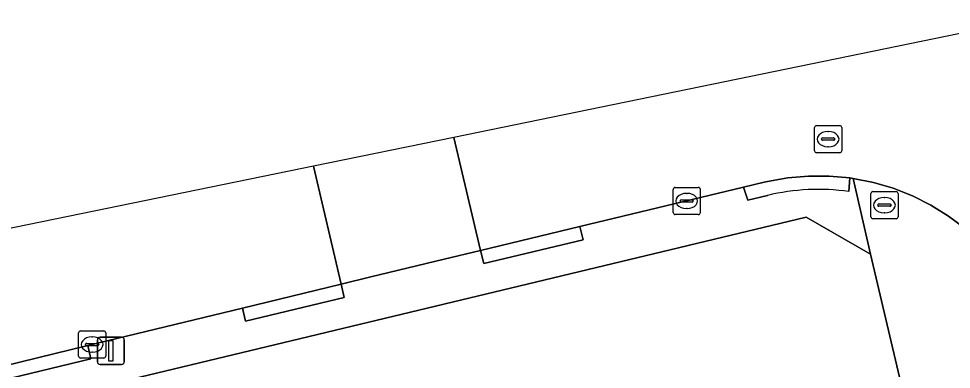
# Model space of a CAD drawing. Extents: x 158455 to 159797, y 387218 to 388672.
# Drawn here: x 159252.49 to 159286.9, y 388566.81 to 388579.73 of the extents above; entities that cross this region are included whole.
import ezdxf

# ---------------------------------------------------------------- set-up
doc = ezdxf.new("R2010")
doc.units = 0
for name, color, linetype in [('IMGEO_Brandkraan', 7, 'Continuous'), ('IMGEO_Erf', 7, 'Continuous'), ('IMGEO_Kolk', 7, 'Continuous'), ('IMGEO_Lichtmast', 7, 'Continuous'), ('IMGEO_Rijbaan_lokaal_open', 7, 'Continuous'), ('IMGEO_Rioolput', 7, 'Continuous'), ('IMGEO_Voetpad_gesloten', 7, 'Continuous'), ('IMGEO_Voetpad_open', 7, 'Continuous')]:
    doc.layers.add(name, color=color, linetype=linetype)

msp = doc.modelspace()

# ---------------------------------------------------------------- linework, layer by layer
at = {"layer": 'IMGEO_Brandkraan'}
for p, q in [((159283.933, 388572.433), (159283.933, 388573.285)), ((159284.008, 388573.359), (159284.86, 388573.359)), ((159284.934, 388573.285), (159284.934, 388572.433)), ((159284.421, 388573.139), (159284.446, 388573.139)), ((159284.192, 388572.853), (159284.192, 388572.865)), ((159284.63, 388572.816), (159284.232, 388572.816)), ((159284.235, 388572.902), (159284.633, 388572.902)), ((159284.444, 388572.579), (159284.419, 388572.579)), ((159284.676, 388572.865), (159284.676, 388572.853)), ((159284.86, 388572.359), (159284.008, 388572.359))]:
    msp.add_line(p, q, dxfattribs=at)
for points in [[(159283.933, 388572.433), (159283.933, 388573.285)], [(159284.008, 388573.359), (159284.86, 388573.359)], [(159284.934, 388573.285), (159284.934, 388572.433)], [(159284.86, 388572.359), (159284.008, 388572.359)]]:
    msp.add_lwpolyline(points, dxfattribs=at)
for centre, radius, start, end in [((159284.01, 388573.283), 0.0765, 91.552, 178.448), ((159284.01, 388573.283), 0.0765, 91.552, 178.448), ((159284.858, 388573.283), 0.0765, 1.552, 88.448), ((159284.858, 388573.283), 0.0765, 1.552, 88.448), ((159284.232, 388572.862), 0.0403, 85.8775, 175.7526), ((159284.229, 388572.852), 0.0366, 178.938, 274.7102), ((159284.633, 388572.859), 0.043, 264.8664, 352.4533), ((159284.637, 388572.864), 0.0386, 1.7309, 96.639), ((159284.01, 388572.435), 0.0765, 181.552, 268.448), ((159284.01, 388572.435), 0.0765, 181.552, 268.448), ((159284.858, 388572.435), 0.0765, 271.552, 358.448), ((159284.858, 388572.435), 0.0765, 271.552, 358.448)]:
    msp.add_arc(centre, radius, start, end, dxfattribs=at)
for centre, major_axis, ratio, start_param, end_param in [((159284.42, 388572.859), (-0.387, 0.002), 0.722429, 4.712389, 7.853982), ((159284.445, 388572.859), (-0.39, 0.002), 0.717154, 1.570796, 4.712389)]:
    msp.add_ellipse(centre, major_axis=major_axis, ratio=ratio, start_param=start_param, end_param=end_param, dxfattribs=at)
at = {"layer": 'IMGEO_Erf'}
msp.add_lwpolyline([(159251.163, 388556.468), (159254.128, 388557.18), (159260.935, 388558.814), (159260.618, 388560.137), (159263.078, 388560.727), (159265.533, 388561.316), (159265.849, 388560), (159266.433, 388560.14), (159269.468, 388560.868), (159272.078, 388561.495), (159273.084, 388561.736), (159272.749, 388563.132), (159275.218, 388563.724), (159277.687, 388564.317), (159278.032, 388562.879), (159281.783, 388563.779), (159282.586, 388560.433), (159286.217, 388561.305), (159283.92, 388571.058), (159281.545, 388572.417), (159236.772, 388561.672)], dxfattribs=at)
at = {"layer": 'IMGEO_Kolk'}
for p, q in [((159276.64, 388572.587), (159276.64, 388573.439)), ((159276.715, 388573.513), (159277.567, 388573.513)), ((159277.128, 388573.293), (159277.153, 388573.293)), ((159277.641, 388573.439), (159277.641, 388572.587)), ((159276.899, 388573.007), (159276.899, 388573.019)), ((159277.337, 388572.97), (159276.939, 388572.97)), ((159276.942, 388573.056), (159277.34, 388573.056)), ((159277.383, 388573.019), (159277.383, 388573.007)), ((159277.151, 388572.733), (159277.126, 388572.733)), ((159277.567, 388572.513), (159276.715, 388572.513)), ((159254.705, 388567.296), (159254.705, 388568.148)), ((159254.78, 388568.222), (159255.632, 388568.222)), ((159255.706, 388568.148), (159255.706, 388567.296)), ((159255.007, 388567.765), (159255.405, 388567.765)), ((159255.193, 388568.002), (159255.218, 388568.002)), ((159254.964, 388567.716), (159254.964, 388567.728)), ((159255.402, 388567.679), (159255.004, 388567.679)), ((159255.216, 388567.442), (159255.191, 388567.442)), ((159255.448, 388567.728), (159255.448, 388567.716)), ((159255.632, 388567.222), (159254.78, 388567.222))]:
    msp.add_line(p, q, dxfattribs=at)
for points in [[(159276.64, 388572.587), (159276.64, 388573.439)], [(159276.715, 388573.513), (159277.567, 388573.513)], [(159277.641, 388573.439), (159277.641, 388572.587)], [(159277.567, 388572.513), (159276.715, 388572.513)], [(159254.705, 388567.296), (159254.705, 388568.148)], [(159254.78, 388568.222), (159255.632, 388568.222)], [(159255.706, 388568.148), (159255.706, 388567.296)], [(159255.632, 388567.222), (159254.78, 388567.222)]]:
    msp.add_lwpolyline(points, dxfattribs=at)
for centre, radius, start, end in [((159276.717, 388573.437), 0.0765, 91.552, 178.448), ((159276.717, 388573.437), 0.0765, 91.552, 178.448), ((159277.565, 388573.437), 0.0765, 1.552, 88.448), ((159277.565, 388573.437), 0.0765, 1.552, 88.448), ((159276.939, 388573.016), 0.0403, 85.8775, 175.7526), ((159276.936, 388573.006), 0.0366, 178.938, 274.7102), ((159277.34, 388573.013), 0.043, 264.8664, 352.4533), ((159277.344, 388573.018), 0.0386, 1.7309, 96.639), ((159276.717, 388572.589), 0.0765, 181.552, 268.448), ((159276.717, 388572.589), 0.0765, 181.552, 268.448), ((159277.565, 388572.589), 0.0765, 271.552, 358.448), ((159277.565, 388572.589), 0.0765, 271.552, 358.448), ((159254.782, 388568.146), 0.0765, 91.552, 178.448), ((159254.782, 388568.146), 0.0765, 91.552, 178.448), ((159255.63, 388568.146), 0.0765, 1.552, 88.448), ((159255.63, 388568.146), 0.0765, 1.552, 88.448), ((159255.004, 388567.725), 0.0403, 85.8775, 175.7526), ((159255.409, 388567.727), 0.0386, 1.7309, 96.639), ((159255.001, 388567.715), 0.0366, 178.938, 274.7102), ((159255.405, 388567.722), 0.043, 264.8664, 352.4533), ((159254.782, 388567.298), 0.0765, 181.552, 268.448), ((159254.782, 388567.298), 0.0765, 181.552, 268.448), ((159255.63, 388567.298), 0.0765, 271.552, 358.448), ((159255.63, 388567.298), 0.0765, 271.552, 358.448)]:
    msp.add_arc(centre, radius, start, end, dxfattribs=at)
for centre, major_axis, ratio, start_param, end_param in [((159277.127, 388573.013), (-0.387, 0.002), 0.722429, 4.712389, 7.853982), ((159277.152, 388573.013), (-0.39, 0.002), 0.717154, 1.570796, 4.712389), ((159255.192, 388567.722), (-0.387, 0.002), 0.722429, 4.712389, 7.853982), ((159255.217, 388567.722), (-0.39, 0.002), 0.717154, 1.570796, 4.712389)]:
    msp.add_ellipse(centre, major_axis=major_axis, ratio=ratio, start_param=start_param, end_param=end_param, dxfattribs=at)
at = {"layer": 'IMGEO_Lichtmast'}
for p, q in [((159255.401, 388567.089), (159255.401, 388567.889)), ((159255.401, 388567.889), (159255.401, 388567.089)), ((159255.501, 388567.989), (159256.291, 388567.989)), ((159256.291, 388567.989), (159255.501, 388567.989)), ((159256.391, 388567.889), (159256.391, 388567.089)), ((159256.391, 388567.089), (159256.391, 388567.889)), ((159256.291, 388566.989), (159255.501, 388566.989)), ((159255.501, 388566.989), (159256.291, 388566.989))]:
    msp.add_line(p, q, dxfattribs=at)
msp.add_lwpolyline([(159255.821, 388567.864), (159255.971, 388567.864), (159255.971, 388567.114), (159255.821, 388567.114), (159255.821, 388567.864)], dxfattribs=at)
for centre, start, end in [((159255.501, 388567.889), 90, 180), ((159255.501, 388567.889), 90, 180), ((159256.291, 388567.889), 0, 90), ((159256.291, 388567.889), 360, 90), ((159255.501, 388567.089), 180, 270), ((159255.501, 388567.089), 180, 270), ((159256.291, 388567.089), 270, 0), ((159256.291, 388567.089), 270, 0)]:
    msp.add_arc(centre, 0.1, start, end, dxfattribs=at)
at = {"layer": 'IMGEO_Rijbaan_lokaal_open'}
for points in [[(159289.921, 388579.733), (159268.548, 388575.356), (159269.535, 388571.191), (159273.201, 388572.07), (159279.231, 388573.517), (159280.002, 388573.702), (159280.121, 388573.73), (159280.872, 388573.864), (159281.631, 388573.931), (159282.394, 388573.929), (159283.153, 388573.86), (159283.277, 388573.842), (159284.025, 388573.694), (159284.757, 388573.48), (159285.468, 388573.201), (159286.15, 388572.859), (159286.799, 388572.458), (159287.41, 388572.001)], [(159196.64, 388559.294), (159196.64, 388559.294), (159197.595, 388555.262), (159205.925, 388557.237), (159206.233, 388557.302), (159206.774, 388557.377), (159207.319, 388557.404), (159207.864, 388557.381), (159208.405, 388557.31), (159208.937, 388557.191), (159209.457, 388557.025), (159209.959, 388556.813), (159222.246, 388559.887), (159222.314, 388559.898), (159235.308, 388563.025), (159250.068, 388566.478), (159251.318, 388566.781), (159255.051, 388567.685), (159260.752, 388569.066), (159264.386, 388569.946), (159263.368, 388574.295), (159253.363, 388572.246), (159228.618, 388567.179), (159196.64, 388559.294)]]:
    msp.add_lwpolyline(points, dxfattribs=at)
msp.add_lwpolyline([(159268.548, 388575.356), (159263.368, 388574.295), (159264.386, 388569.946), (159265.492, 388570.212), (159268.195, 388570.862), (159269.535, 388571.191)], close=True, dxfattribs=at)
at = {"layer": 'IMGEO_Rioolput'}
for p, q in [((159281.855, 388574.867), (159281.855, 388575.719)), ((159281.93, 388575.793), (159282.782, 388575.793)), ((159282.856, 388575.719), (159282.856, 388574.867)), ((159282.157, 388575.336), (159282.555, 388575.336)), ((159282.343, 388575.573), (159282.368, 388575.573)), ((159282.114, 388575.287), (159282.114, 388575.299)), ((159282.552, 388575.25), (159282.154, 388575.25)), ((159282.366, 388575.013), (159282.341, 388575.013)), ((159282.598, 388575.299), (159282.598, 388575.287)), ((159282.782, 388574.793), (159281.93, 388574.793))]:
    msp.add_line(p, q, dxfattribs=at)
for points in [[(159281.855, 388574.867), (159281.855, 388575.719)], [(159281.93, 388575.793), (159282.782, 388575.793)], [(159282.856, 388575.719), (159282.856, 388574.867)], [(159282.782, 388574.793), (159281.93, 388574.793)]]:
    msp.add_lwpolyline(points, dxfattribs=at)
for centre, radius, start, end in [((159281.932, 388575.717), 0.0765, 91.552, 178.448), ((159281.932, 388575.717), 0.0765, 91.552, 178.448), ((159282.78, 388575.717), 0.0765, 1.552, 88.448), ((159282.78, 388575.717), 0.0765, 1.552, 88.448), ((159282.154, 388575.296), 0.0403, 85.8775, 175.7526), ((159282.559, 388575.298), 0.0386, 1.7309, 96.639), ((159282.151, 388575.286), 0.0366, 178.938, 274.7102), ((159282.555, 388575.293), 0.043, 264.8664, 352.4533), ((159281.932, 388574.869), 0.0765, 181.552, 268.448), ((159281.932, 388574.869), 0.0765, 181.552, 268.448), ((159282.78, 388574.869), 0.0765, 271.552, 358.448), ((159282.78, 388574.869), 0.0765, 271.552, 358.448)]:
    msp.add_arc(centre, radius, start, end, dxfattribs=at)
for centre, major_axis, ratio, start_param, end_param in [((159282.342, 388575.293), (-0.387, 0.002), 0.722429, 4.712389, 7.853982), ((159282.367, 388575.293), (-0.39, 0.002), 0.717154, 1.570796, 4.712389)]:
    msp.add_ellipse(centre, major_axis=major_axis, ratio=ratio, start_param=start_param, end_param=end_param, dxfattribs=at)
at = {"layer": 'IMGEO_Voetpad_gesloten'}
msp.add_lwpolyline([(159283.122, 388573.36), (159283.153, 388573.86), (159282.394, 388573.929), (159281.631, 388573.931), (159280.872, 388573.864), (159280.121, 388573.73), (159280.002, 388573.702), (159279.231, 388573.517), (159279.389, 388573.039), (159280.119, 388573.216)], dxfattribs=at)
for points in [[(159269.535, 388571.191), (159269.651, 388570.705), (159273.317, 388571.585), (159273.201, 388572.07)], [(159264.386, 388569.946), (159260.752, 388569.066), (159260.865, 388568.579), (159264.499, 388569.459)], [(159251.318, 388566.781), (159251.43, 388566.294), (159255.163, 388567.198), (159255.051, 388567.685)]]:
    msp.add_lwpolyline(points, close=True, dxfattribs=at)
msp.add_arc((159281.998, 388565.42), 8.019, 81.9414, 103.5493, dxfattribs=at)
at = {"layer": 'IMGEO_Voetpad_open'}
for points in [[(159281.545, 388572.417), (159283.92, 388571.058), (159283.277, 388573.842), (159283.153, 388573.86), (159283.122, 388573.36)], [(159292.4, 388558.083), (159290.319, 388567.288), (159290.248, 388567.577), (159290.021, 388568.305), (159289.73, 388569.011), (159289.646, 388569.172), (159289.377, 388569.687), (159288.965, 388570.33), (159288.497, 388570.932), (159287.978, 388571.491), (159287.41, 388572.001), (159286.799, 388572.458), (159286.15, 388572.859), (159285.468, 388573.201), (159284.757, 388573.48), (159284.025, 388573.694), (159283.277, 388573.842), (159283.92, 388571.058), (159286.217, 388561.305)], [(159280.119, 388573.216), (159279.389, 388573.039), (159279.231, 388573.517), (159273.201, 388572.07), (159273.317, 388571.585), (159269.651, 388570.705), (159269.535, 388571.191), (159268.195, 388570.862), (159265.492, 388570.212), (159264.386, 388569.946), (159264.499, 388569.459), (159260.865, 388568.579), (159260.752, 388569.066), (159255.051, 388567.685), (159255.163, 388567.198), (159251.43, 388566.294), (159251.318, 388566.781), (159250.068, 388566.478), (159235.308, 388563.025), (159222.314, 388559.898)], [(159223.278, 388558.563), (159236.772, 388561.672), (159281.545, 388572.417)]]:
    msp.add_lwpolyline(points, dxfattribs=at)
msp.add_arc((159281.998, 388565.42), 8.019, 81.9414, 103.5493, dxfattribs=at)

doc.saveas('drawing.dxf')
